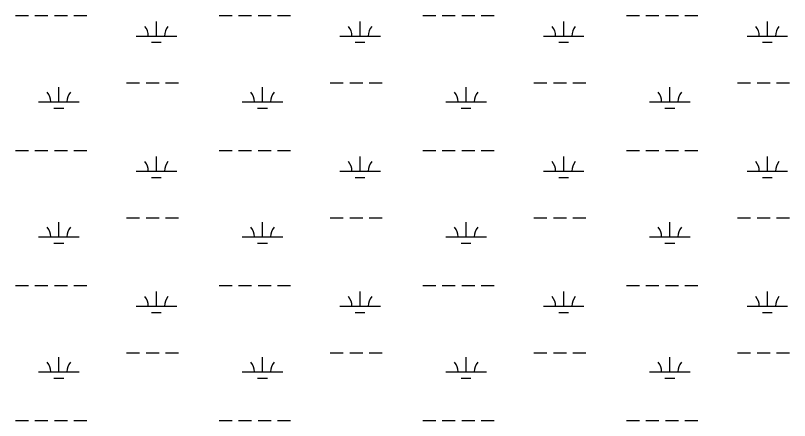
# Model space of a CAD drawing. Extents: x 3161564 to 3199464, y 849354 to 874788.
# Drawn here: x 3188593 to 3190500, y 862707 to 863705 of the extents above; entities that cross this region are included whole.
import ezdxf

# ---------------------------------------------------------------- set-up
doc = ezdxf.new("R2010")
doc.units = 0
doc.layers.add('V-WETL-SWMP', color=7, linetype='Continuous')

msp = doc.modelspace()

# ---------------------------------------------------------------- linework, layer by layer
at = {"layer": 'V-WETL-SWMP'}
for p, q in [((3188592.6, 863705.4), (3188624.6, 863705.4)), ((3188640.6, 863705.4), (3188672.6, 863705.4)), ((3188688.6, 863705.4), (3188720.6, 863705.4)), ((3188736.6, 863705.4), (3188768.6, 863705.4)), ((3189094.5, 863705.4), (3189126.5, 863705.4)), ((3189142.5, 863705.4), (3189174.5, 863705.4)), ((3189190.5, 863705.4), (3189222.5, 863705.4)), ((3189238.5, 863705.4), (3189270.5, 863705.4)), ((3189596.4, 863705.4), (3189628.4, 863705.4)), ((3189644.4, 863705.4), (3189676.4, 863705.4)), ((3189692.4, 863705.4), (3189724.4, 863705.4)), ((3189740.4, 863705.4), (3189772.4, 863705.4)), ((3190098.3, 863705.4), (3190130.3, 863705.4)), ((3190146.3, 863705.4), (3190178.3, 863705.4)), ((3190194.3, 863705.4), (3190226.3, 863705.4)), ((3190242.3, 863705.4), (3190274.3, 863705.4)), ((3188939.9, 863654.7), (3188939.9, 863690.7)), ((3189441.8, 863654.7), (3189441.8, 863690.7)), ((3189943.7, 863654.7), (3189943.7, 863690.7)), ((3190445.6, 863654.7), (3190445.6, 863690.7)), ((3188889.9, 863654.7), (3188989.9, 863654.7)), ((3189391.8, 863654.7), (3189491.8, 863654.7)), ((3189893.7, 863654.7), (3189993.7, 863654.7)), ((3190395.6, 863654.7), (3190495.6, 863654.7)), ((3188927.9, 863639.3), (3188951.9, 863639.3)), ((3189429.8, 863639.3), (3189453.8, 863639.3)), ((3189931.7, 863639.3), (3189955.7, 863639.3)), ((3190433.6, 863639.3), (3190457.6, 863639.3)), ((3188699.4, 863492.8), (3188699.4, 863528.8)), ((3188866.5, 863539.3), (3188898.5, 863539.3)), ((3188914.5, 863539.3), (3188946.5, 863539.3)), ((3188962.5, 863539.3), (3188994.5, 863539.3)), ((3189201.3, 863492.8), (3189201.3, 863528.8)), ((3189368.4, 863539.3), (3189400.4, 863539.3)), ((3189416.4, 863539.3), (3189448.4, 863539.3)), ((3189464.4, 863539.3), (3189496.4, 863539.3)), ((3189703.2, 863492.8), (3189703.2, 863528.8)), ((3189870.3, 863539.3), (3189902.3, 863539.3)), ((3189918.3, 863539.3), (3189950.3, 863539.3)), ((3189966.3, 863539.3), (3189998.3, 863539.3)), ((3190205.2, 863492.8), (3190205.2, 863528.8)), ((3190372.2, 863539.3), (3190404.2, 863539.3)), ((3190420.2, 863539.3), (3190452.2, 863539.3)), ((3190468.2, 863539.3), (3190500.2, 863539.3)), ((3188649.4, 863492.8), (3188749.4, 863492.8)), ((3189151.3, 863492.8), (3189251.3, 863492.8)), ((3189653.2, 863492.8), (3189753.2, 863492.8)), ((3190155.2, 863492.8), (3190255.2, 863492.8)), ((3188687.4, 863477.4), (3188711.4, 863477.4)), ((3189189.3, 863477.4), (3189213.3, 863477.4)), ((3189691.2, 863477.4), (3189715.2, 863477.4)), ((3190193.2, 863477.4), (3190217.2, 863477.4)), ((3188592.6, 863372.8), (3188624.6, 863372.8)), ((3188640.6, 863372.8), (3188672.6, 863372.8)), ((3188688.6, 863372.8), (3188720.6, 863372.8)), ((3188736.6, 863372.8), (3188768.6, 863372.8)), ((3188939.9, 863322), (3188939.9, 863358)), ((3189094.5, 863372.8), (3189126.5, 863372.8)), ((3189142.5, 863372.8), (3189174.5, 863372.8)), ((3189190.5, 863372.8), (3189222.5, 863372.8)), ((3189238.5, 863372.8), (3189270.5, 863372.8)), ((3189441.8, 863322), (3189441.8, 863358)), ((3189596.4, 863372.8), (3189628.4, 863372.8)), ((3189644.4, 863372.8), (3189676.4, 863372.8)), ((3189692.4, 863372.8), (3189724.4, 863372.8)), ((3189740.4, 863372.8), (3189772.4, 863372.8)), ((3189943.7, 863322), (3189943.7, 863358)), ((3190098.3, 863372.8), (3190130.3, 863372.8)), ((3190146.3, 863372.8), (3190178.3, 863372.8)), ((3190194.3, 863372.8), (3190226.3, 863372.8)), ((3190242.3, 863372.8), (3190274.3, 863372.8)), ((3190445.6, 863322), (3190445.6, 863358)), ((3188889.9, 863322), (3188989.9, 863322)), ((3189391.8, 863322), (3189491.8, 863322)), ((3189893.7, 863322), (3189993.7, 863322)), ((3190395.6, 863322), (3190495.6, 863322)), ((3188927.9, 863306.6), (3188951.9, 863306.6)), ((3189429.8, 863306.6), (3189453.8, 863306.6)), ((3189931.7, 863306.6), (3189955.7, 863306.6)), ((3190433.6, 863306.6), (3190457.6, 863306.6)), ((3188866.5, 863206.6), (3188898.5, 863206.6)), ((3188914.5, 863206.6), (3188946.5, 863206.6)), ((3188962.5, 863206.6), (3188994.5, 863206.6)), ((3189368.4, 863206.6), (3189400.4, 863206.6)), ((3189416.4, 863206.6), (3189448.4, 863206.6)), ((3189464.4, 863206.6), (3189496.4, 863206.6)), ((3189870.3, 863206.6), (3189902.3, 863206.6)), ((3189918.3, 863206.6), (3189950.3, 863206.6)), ((3189966.3, 863206.6), (3189998.3, 863206.6)), ((3190372.2, 863206.6), (3190404.2, 863206.6)), ((3190420.2, 863206.6), (3190452.2, 863206.6)), ((3190468.2, 863206.6), (3190500.2, 863206.6)), ((3188699.4, 863160.2), (3188699.4, 863196.2)), ((3189201.3, 863160.2), (3189201.3, 863196.2)), ((3189703.2, 863160.2), (3189703.2, 863196.2)), ((3190205.2, 863160.2), (3190205.2, 863196.2)), ((3188649.4, 863160.2), (3188749.4, 863160.2)), ((3189151.3, 863160.2), (3189251.3, 863160.2)), ((3189653.2, 863160.2), (3189753.2, 863160.2)), ((3190155.2, 863160.2), (3190255.2, 863160.2)), ((3188687.4, 863144.7), (3188711.4, 863144.7)), ((3189189.3, 863144.7), (3189213.3, 863144.7)), ((3189691.2, 863144.7), (3189715.2, 863144.7)), ((3190193.2, 863144.7), (3190217.2, 863144.7)), ((3188592.6, 863040.1), (3188624.6, 863040.1)), ((3188640.6, 863040.1), (3188672.6, 863040.1)), ((3188688.6, 863040.1), (3188720.6, 863040.1)), ((3188736.6, 863040.1), (3188768.6, 863040.1)), ((3189094.5, 863040.1), (3189126.5, 863040.1)), ((3189142.5, 863040.1), (3189174.5, 863040.1)), ((3189190.5, 863040.1), (3189222.5, 863040.1)), ((3189238.5, 863040.1), (3189270.5, 863040.1)), ((3189596.4, 863040.1), (3189628.4, 863040.1)), ((3189644.4, 863040.1), (3189676.4, 863040.1)), ((3189692.4, 863040.1), (3189724.4, 863040.1)), ((3189740.4, 863040.1), (3189772.4, 863040.1)), ((3190098.3, 863040.1), (3190130.3, 863040.1)), ((3190146.3, 863040.1), (3190178.3, 863040.1)), ((3190194.3, 863040.1), (3190226.3, 863040.1)), ((3190242.3, 863040.1), (3190274.3, 863040.1)), ((3188939.9, 862989.4), (3188939.9, 863025.4)), ((3189441.8, 862989.4), (3189441.8, 863025.4)), ((3189943.7, 862989.4), (3189943.7, 863025.4)), ((3190445.6, 862989.4), (3190445.6, 863025.4)), ((3188889.9, 862989.4), (3188989.9, 862989.4)), ((3189391.8, 862989.4), (3189491.8, 862989.4)), ((3189893.7, 862989.4), (3189993.7, 862989.4)), ((3190395.6, 862989.4), (3190495.6, 862989.4)), ((3188927.9, 862973.9), (3188951.9, 862973.9)), ((3189429.8, 862973.9), (3189453.8, 862973.9)), ((3189931.7, 862973.9), (3189955.7, 862973.9)), ((3190433.6, 862973.9), (3190457.6, 862973.9)), ((3188699.4, 862827.5), (3188699.4, 862863.5)), ((3188866.5, 862873.9), (3188898.5, 862873.9)), ((3188914.5, 862873.9), (3188946.5, 862873.9)), ((3188962.5, 862873.9), (3188994.5, 862873.9)), ((3189201.3, 862827.5), (3189201.3, 862863.5)), ((3189368.4, 862873.9), (3189400.4, 862873.9)), ((3189416.4, 862873.9), (3189448.4, 862873.9)), ((3189464.4, 862873.9), (3189496.4, 862873.9)), ((3189703.2, 862827.5), (3189703.2, 862863.5)), ((3189870.3, 862873.9), (3189902.3, 862873.9)), ((3189918.3, 862873.9), (3189950.3, 862873.9)), ((3189966.3, 862873.9), (3189998.3, 862873.9)), ((3190205.2, 862827.5), (3190205.2, 862863.5)), ((3190372.2, 862873.9), (3190404.2, 862873.9)), ((3190420.2, 862873.9), (3190452.2, 862873.9)), ((3190468.2, 862873.9), (3190500.2, 862873.9)), ((3188649.4, 862827.5), (3188749.4, 862827.5)), ((3189151.3, 862827.5), (3189251.3, 862827.5)), ((3189653.2, 862827.5), (3189753.2, 862827.5)), ((3190155.2, 862827.5), (3190255.2, 862827.5)), ((3188687.4, 862812.1), (3188711.4, 862812.1)), ((3189189.3, 862812.1), (3189213.3, 862812.1)), ((3189691.2, 862812.1), (3189715.2, 862812.1)), ((3190193.2, 862812.1), (3190217.2, 862812.1)), ((3188592.6, 862707.4), (3188624.6, 862707.4)), ((3188640.6, 862707.4), (3188672.6, 862707.4)), ((3188688.6, 862707.4), (3188720.6, 862707.4)), ((3188736.6, 862707.4), (3188768.6, 862707.4)), ((3189094.5, 862707.4), (3189126.5, 862707.4)), ((3189142.5, 862707.4), (3189174.5, 862707.4)), ((3189190.5, 862707.4), (3189222.5, 862707.4)), ((3189238.5, 862707.4), (3189270.5, 862707.4)), ((3189596.4, 862707.4), (3189628.4, 862707.4)), ((3189644.4, 862707.4), (3189676.4, 862707.4)), ((3189692.4, 862707.4), (3189724.4, 862707.4)), ((3189740.4, 862707.4), (3189772.4, 862707.4)), ((3190098.3, 862707.4), (3190130.3, 862707.4)), ((3190146.3, 862707.4), (3190178.3, 862707.4)), ((3190194.3, 862707.4), (3190226.3, 862707.4)), ((3190242.3, 862707.4), (3190274.3, 862707.4))]:
    msp.add_line(p, q, dxfattribs=at)
for centre, start, end in [((3188884.7, 863655.2), 359.2282, 40.7718), ((3188995.1, 863655.2), 139.2282, 180.7718), ((3189386.6, 863655.2), 359.2282, 40.7718), ((3189497.1, 863655.2), 139.2282, 180.7718), ((3189888.5, 863655.2), 359.2282, 40.7718), ((3189999, 863655.2), 139.2282, 180.7718), ((3190390.4, 863655.2), 359.2282, 40.7718), ((3190500.9, 863655.2), 139.2282, 180.7718), ((3188644.2, 863493.3), 359.2282, 40.7718), ((3188754.7, 863493.3), 139.2282, 180.7718), ((3189146.1, 863493.3), 359.2282, 40.7718), ((3189256.6, 863493.3), 139.2282, 180.7718), ((3189648, 863493.3), 359.2282, 40.7718), ((3189758.5, 863493.3), 139.2282, 180.7718), ((3190149.9, 863493.3), 359.2282, 40.7718), ((3190260.4, 863493.3), 139.2282, 180.7718), ((3188884.7, 863322.5), 359.2282, 40.7718), ((3188995.1, 863322.5), 139.2282, 180.7718), ((3189386.6, 863322.5), 359.2282, 40.7718), ((3189497.1, 863322.5), 139.2282, 180.7718), ((3189888.5, 863322.5), 359.2282, 40.7718), ((3189999, 863322.5), 139.2282, 180.7718), ((3190390.4, 863322.5), 359.2282, 40.7718), ((3190500.9, 863322.5), 139.2282, 180.7718), ((3188644.2, 863160.6), 359.2282, 40.7718), ((3188754.7, 863160.6), 139.2282, 180.7718), ((3189146.1, 863160.6), 359.2282, 40.7718), ((3189256.6, 863160.6), 139.2282, 180.7718), ((3189648, 863160.6), 359.2282, 40.7718), ((3189758.5, 863160.6), 139.2282, 180.7718), ((3190149.9, 863160.6), 359.2282, 40.7718), ((3190260.4, 863160.6), 139.2282, 180.7718), ((3188884.7, 862989.8), 359.2282, 40.7718), ((3188995.1, 862989.8), 139.2282, 180.7718), ((3189386.6, 862989.8), 359.2282, 40.7718), ((3189497.1, 862989.8), 139.2282, 180.7718), ((3189888.5, 862989.8), 359.2282, 40.7718), ((3189999, 862989.8), 139.2282, 180.7718), ((3190390.4, 862989.8), 359.2282, 40.7718), ((3190500.9, 862989.8), 139.2282, 180.7718), ((3188644.2, 862828), 359.2282, 40.7718), ((3188754.7, 862828), 139.2282, 180.7718), ((3189146.1, 862828), 359.2282, 40.7718), ((3189256.6, 862828), 139.2282, 180.7718), ((3189648, 862828), 359.2282, 40.7718), ((3189758.5, 862828), 139.2282, 180.7718), ((3190149.9, 862828), 359.2282, 40.7718), ((3190260.4, 862828), 139.2282, 180.7718)]:
    msp.add_arc(centre, 35.2, start, end, dxfattribs=at)

doc.saveas('drawing.dxf')
